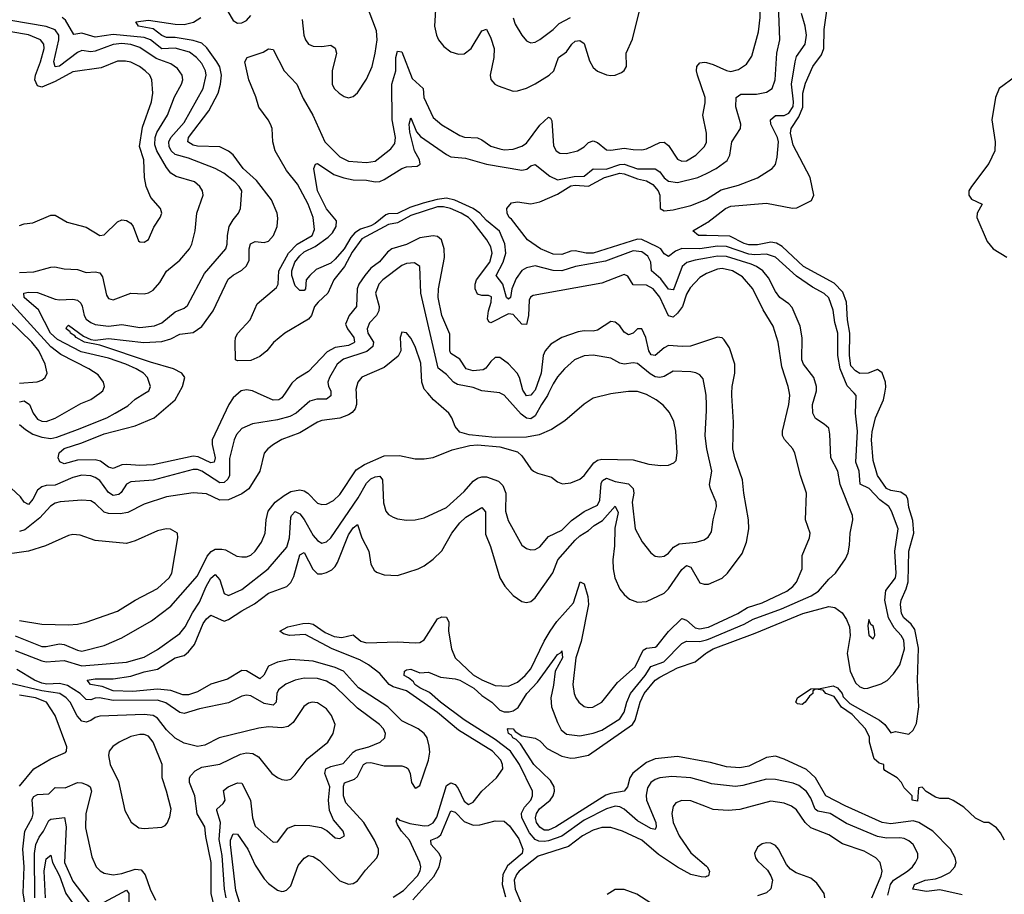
# Model space of a CAD drawing. Header units: inches. Extents: x 1552611 to 1694776, y 811966 to 917215.
# Tile 461 of 549: x 1646910 to 1651340, y 897746 to 901680. Entities that reach past the tile are written whole.
import ezdxf

# ---------------------------------------------------------------- set-up
doc = ezdxf.new("R2010")
doc.units = ezdxf.units.IN
doc.header["$MEASUREMENT"] = 0
for name, color, linetype in [('B6849', 7, 'Continuous'), ('B6859', 7, 'Continuous'), ('B6940', 7, 'Continuous'), ('B6950', 7, 'Continuous')]:
    doc.layers.add(name, color=color, linetype=linetype)

msp = doc.modelspace()

# ---------------------------------------------------------------- linework, layer by layer
at = {"layer": 'B6849', "color": 5}
for points, elevation in [([(1648310, 900000), (1648310, 899987.6), (1648290, 899973.7), (1648246.8, 899973.2), (1648215.1, 899964.9), (1648154.6, 899910), (1648125.4, 899894.6), (1648070, 899879.9), (1647957.5, 899862.5), (1647910, 899841.4), (1647885.2, 899814.8), (1647875.4, 899790), (1647853.5, 899706.5), (1647854.6, 899630), (1647846.2, 899613.8), (1647830, 899599.1), (1647810, 899597.6), (1647730, 899649.5), (1647710, 899656.5), (1647690, 899656.8), (1647510, 899609.5), (1647410, 899601.3), (1647390, 899591.1), (1647366.3, 899553.7), (1647355.7, 899544.3), (1647330, 899540.6), (1647310, 899553.2), (1647270, 899607.1), (1647250, 899620.4), (1647230, 899628.1), (1647190, 899632.1), (1647150, 899621.6), (1647070, 899587.2), (1647030, 899584.8), (1647010, 899579), (1646990, 899563.6), (1646970, 899522.9), (1646950, 899500.2), (1646930, 899509.8), (1646914.3, 899534.3), (1646872.4, 899572.4)], 840), ([(1646890, 898908.8), (1647010, 898861.6), (1647030, 898860.5), (1647090, 898873.6), (1647110.2, 898870), (1647170, 898843.8), (1647190, 898839.7), (1647290, 898865.8), (1647370, 898900.1), (1647503, 898977), (1647590, 899041.6), (1647710, 899179.1), (1647753.1, 899266.9), (1647771.5, 899288.5), (1647790, 899298.5), (1647819.2, 899299.3), (1647835.5, 899295.5), (1647887.7, 899267.7), (1647910, 899263.5), (1647930, 899264.6), (1647950, 899272.1), (1647970, 899289.3), (1647998.1, 899330), (1648014.9, 899370), (1648019.4, 899430), (1648028.2, 899470), (1648060.2, 899510), (1648099.8, 899540.2), (1648130, 899558.1), (1648170, 899566), (1648190, 899560.9), (1648207, 899550), (1648250, 899505.4), (1648270, 899499.7), (1648290, 899501.1), (1648322, 899518), (1648350, 899545.2), (1648423.9, 899656.1), (1648461.1, 899678.9), (1648550, 899718.4), (1648619.4, 899719.4), (1648690, 899704.9), (1648730, 899704.6), (1648770, 899710.3), (1648855.3, 899744.7), (1648934.9, 899765.1), (1648970, 899768.2), (1649070, 899759.6), (1649150, 899736.4), (1649170, 899718), (1649210, 899660.5), (1649222, 899650), (1649240.6, 899640.6), (1649303.1, 899623.1), (1649330, 899601.6), (1649351.9, 899591.9), (1649390, 899596.5), (1649430, 899613.6), (1649450, 899629.2), (1649493.6, 899686.4), (1649510, 899698.2), (1649530, 899703.5), (1649670, 899700.4), (1649740.4, 899680.4), (1649794.9, 899674.9), (1649830, 899677.1), (1649853.8, 899686.2), (1649863.2, 899696.8), (1649868.2, 899731.8), (1649862.4, 899830), (1649852.9, 899872.9), (1649833.3, 899913.3), (1649805.8, 899945.8), (1649774, 899970), (1649730, 899994.6), (1649712.6, 900000)], 860), ([(1646910, 899859.8), (1646936.2, 899836.2), (1646970, 899816.4), (1647010, 899802.3), (1647050, 899796.5), (1647077.8, 899802.2), (1647170, 899836.2), (1647302.4, 899890), (1647340.3, 899910), (1647396, 899944), (1647430, 899973.8), (1647473.9, 900000)], 840), ([(1648423.6, 900000), (1648424.8, 899950), (1648418.9, 899930), (1648406.5, 899913.5), (1648390, 899902.7), (1648350, 899888.4), (1648270, 899877.4), (1648250, 899870.5), (1648170, 899822.4), (1648090, 899792.5), (1648051.5, 899770), (1648026.5, 899750), (1648010.2, 899730), (1647991.3, 899650), (1647940.8, 899570), (1647910, 899548.2), (1647850, 899520.2), (1647810, 899518.9), (1647750, 899546.9), (1647690, 899551.6), (1647570, 899534.5), (1647470, 899501.4), (1647396.8, 899463.2), (1647362.3, 899457.7), (1647310, 899459.7), (1647290, 899465.2), (1647250, 899503.7), (1647230, 899515.8), (1647190, 899518.6), (1647092.1, 899512.1), (1647070, 899505.2), (1647048.4, 899491.6), (1647000.6, 899439.4), (1646934, 899386), (1646910, 899378.8)], 860), ([(1646910, 899961.6), (1646930, 899965.9), (1646954.2, 899950), (1646970.9, 899910), (1646990, 899883.5), (1647010, 899875), (1647030, 899872.8), (1647070, 899887.8), (1647185.8, 899954.2), (1647230, 899971.5), (1647270.1, 900000)], 860), ([(1647894.4, 900000), (1647870, 899979.8), (1647851.2, 899950), (1647775.8, 899790), (1647776, 899770), (1647790.3, 899710), (1647784.9, 899690), (1647770, 899686.2), (1647713.5, 899713.5), (1647690, 899717.6), (1647510, 899677.5), (1647450, 899674.4), (1647390, 899679.9), (1647370, 899677.9), (1647330, 899661.2), (1647310, 899666.8), (1647273.8, 899693.8), (1647250, 899700.2), (1647170, 899699), (1647110, 899681.9), (1647091.4, 899691.4), (1647083.1, 899710), (1647087.7, 899732.3), (1647110, 899751.3), (1647190, 899777), (1647290, 899817.3), (1647430, 899852.9), (1647514.9, 899890), (1647610.4, 899970), (1647626.3, 900000)], 820), ([(1648104.2, 900000), (1648090, 899978.8), (1648076.5, 899970), (1648050, 899969.3), (1647980.3, 900000)], 820), ([(1649591.3, 900000), (1649570, 899997.1), (1649490, 899977.6), (1649450, 899950.9), (1649363.5, 899876.5), (1649302.7, 899837.3), (1649247.4, 899812.6), (1649190, 899802.8), (1649050, 899801), (1648932.2, 899812.2), (1648890, 899824.4), (1648870, 899849.6), (1648854, 899890), (1648840.4, 899910), (1648771.7, 899970), (1648746, 900000)], 860), ([(1649290, 900000), (1649285.2, 899990), (1649257.3, 899950), (1649230, 899897.8), (1649210, 899885.2), (1649190, 899887.9), (1649165.9, 899905.9), (1649090, 899990.8), (1649072.6, 900000)], 840), ([(1649218, 900000), (1649210, 899991), (1649190, 899988.1), (1649182.2, 900000)], 820), ([(1650000, 899948.9), (1649999, 899990), (1649997.1, 900000)], 840), ([(1650000, 899759.8), (1649993.9, 899810), (1650000, 899921.8)], 840), ([(1646890, 898842.2), (1647010, 898796.3), (1647030, 898792.7), (1647110, 898797.4), (1647190, 898773.6), (1647390, 898790.5), (1647470, 898813.6), (1647530, 898847), (1647630, 898919.4), (1647654.4, 898950), (1647687.5, 899012.5), (1647719.4, 899060.6), (1647748.7, 899130), (1647770, 899167.5), (1647790, 899184.3), (1647810, 899161.1), (1647830, 899099.1), (1647850, 899091), (1647910, 899117.6), (1648027.8, 899210), (1648112.6, 899307.4), (1648123.5, 899350), (1648130, 899440.5), (1648133, 899450), (1648150, 899467.7), (1648170, 899457.6), (1648190, 899432.4), (1648230, 899359.4), (1648250, 899337.1), (1648270, 899326.2), (1648290, 899331.8), (1648310, 899350.2), (1648330, 899377.7), (1648433.7, 899530), (1648470, 899595.6), (1648490, 899614.6), (1648510, 899624), (1648530, 899627.2), (1648541.9, 899610), (1648546.4, 899506.4), (1648556.9, 899470), (1648570, 899454.9), (1648590, 899443.1), (1648610, 899434.6), (1648650, 899428.7), (1648690, 899430.4), (1648730, 899438.9), (1648830, 899486.5), (1648910, 899558), (1648950, 899604.1), (1648970, 899618.5), (1648990, 899624.5), (1649010, 899623.4), (1649064.1, 899604.1), (1649084.3, 899584.3), (1649097.7, 899550), (1649096.6, 899470), (1649107.2, 899427.2), (1649170, 899316.5), (1649190, 899301.1), (1649210, 899295.6), (1649230, 899297.8), (1649250, 899309.1), (1649290, 899355), (1649350, 899383.5), (1649393.1, 899426.9), (1649450, 899467.7), (1649510, 899495.9), (1649520.5, 899519.5), (1649526, 899594), (1649532.9, 899607.1), (1649550, 899617.3), (1649590, 899603.4), (1649650, 899592.5), (1649670.9, 899570.9), (1649673, 899550), (1649666.2, 899510), (1649678.6, 899390), (1649711, 899331), (1649750, 899282.4), (1649770, 899267.4), (1649790, 899263.6), (1649810, 899266.5), (1649830, 899280.9), (1649852.3, 899307.7), (1649877, 899323), (1649953.2, 899330), (1649990, 899341.3), (1650000, 899347.7)], 840), ([(1647975, 897470), (1647883.3, 897763.3), (1647858.9, 897970), (1647859.1, 897990), (1647870, 898018.3), (1647890, 898017.3), (1647937.1, 897950), (1647970, 897877.1), (1648010, 897816.5), (1648030, 897794.8), (1648070, 897764.8), (1648090, 897758.4), (1648099.3, 897760.7), (1648110, 897764.4), (1648130, 897784), (1648163.8, 897876.2), (1648190, 897909.6), (1648210, 897920.8), (1648230, 897917), (1648259.2, 897899.2), (1648350, 897807.5), (1648390, 897791.5), (1648410, 897794.6), (1648430, 897807.7), (1648465.7, 897854.3), (1648517.1, 897910), (1648524.6, 897930), (1648523.9, 897950), (1648507, 897990), (1648458, 898070), (1648377.8, 898157.8), (1648367.2, 898190), (1648366.9, 898233.1), (1648371.7, 898248.3), (1648416, 898264), (1648430, 898276.3), (1648456.7, 898330), (1648470, 898338), (1648490, 898339.1), (1648550, 898324.1), (1648630, 898323.5), (1648650, 898317.3), (1648658.6, 898310), (1648667, 898290), (1648673.2, 898250), (1648690, 898224.4), (1648694.1, 898225.9), (1648710, 898235.8), (1648749.9, 898350.1), (1648754.8, 898385.2), (1648753, 898413), (1648742.9, 898450), (1648729.3, 898470), (1648702.4, 898490), (1648630, 898525.9), (1648566.9, 898590), (1648434.4, 898674.4), (1648367.2, 898750), (1648330, 898767), (1648230, 898794.7), (1648130, 898802.5), (1648070.1, 898789.9), (1648030, 898773.1), (1648008.6, 898731.4), (1647990, 898715.8), (1647930, 898751.4), (1647910, 898752.6), (1647845.3, 898714.7), (1647770, 898691.4), (1647710, 898657.4), (1647670, 898643.4), (1647643.9, 898643.9), (1647590, 898663.4), (1647530, 898668.5), (1647418.8, 898658.8), (1647330, 898661.1), (1647280.6, 898680.6), (1647228.7, 898690), (1647213.6, 898710), (1647250, 898714.9), (1647330, 898715.2), (1647410, 898728.1), (1647470, 898747.3), (1647530, 898759.2), (1647610, 898809.6), (1647650, 898821), (1647670, 898837.1), (1647696.7, 898870), (1647736.2, 898963.8), (1647750, 898984.7), (1647770, 899001.5), (1647830, 898975.1), (1647850, 898981.8), (1647910, 899021.8), (1647967.3, 899052.7), (1648030, 899100.7), (1648111.4, 899130), (1648130, 899148.6), (1648144.1, 899175.9), (1648170, 899273.2), (1648190, 899284.2), (1648228.8, 899208.8), (1648250, 899188.3), (1648270, 899187.7), (1648290, 899193.2), (1648313.9, 899206.1), (1648330, 899220.1), (1648340.8, 899239.2), (1648390, 899363.5), (1648410, 899395.1), (1648430, 899410.2), (1648448.8, 899350), (1648480.6, 899290), (1648490, 899230.5), (1648504.8, 899204.8), (1648515.8, 899195.8), (1648550, 899183.2), (1648610, 899180.2), (1648702.4, 899210), (1648730, 899224), (1648770, 899253.4), (1648810, 899291.1), (1648853.8, 899370), (1648890, 899417.1), (1648917.4, 899442.6), (1648990, 899486.7), (1649006.2, 899466.2), (1649005.7, 899365.7), (1649028.4, 899310), (1649070, 899170.4), (1649092.9, 899132.9), (1649130.7, 899090.7), (1649170, 899063.2), (1649190, 899058.9), (1649210, 899063.2), (1649230, 899079.3), (1649308.3, 899191.7), (1649331.4, 899250), (1649410, 899339), (1649430, 899358), (1649470, 899382.5), (1649494.2, 899405.8), (1649531.7, 899428.3), (1649590, 899491.7), (1649603.5, 899463.5), (1649587.3, 899392.7), (1649586.3, 899313.7), (1649578.8, 899250), (1649580.1, 899210), (1649587.9, 899170), (1649610, 899118.9), (1649630, 899094.9), (1649653.9, 899073.9), (1649690, 899060.6), (1649730, 899063), (1649810, 899101.2), (1649830, 899119.8), (1649890, 899207), (1649910, 899224.8), (1649930, 899217.6), (1649970, 899147.1), (1649990, 899141), (1650000, 899141)], 820), ([(1646910, 898977.2), (1647010, 898961.1), (1647130, 898958.1), (1647170, 898961.2), (1647210, 898971), (1647350, 899020.2), (1647429.7, 899070), (1647530, 899121.4), (1647582.7, 899170), (1647594, 899190), (1647621.6, 899350), (1647619.5, 899370), (1647588.2, 899388.2), (1647569.7, 899389.7), (1647530, 899381.4), (1647430, 899335.5), (1647390, 899324.6), (1647250, 899337.3), (1647181.7, 899361.7), (1647150, 899365), (1647130, 899360.3), (1647025.8, 899314.2), (1646950, 899289.9), (1646810, 899270.9)], 880), ([(1648590, 897734.2), (1648637, 897763), (1648699.7, 897830), (1648711.6, 897851.6), (1648714.7, 897870), (1648710.4, 897890), (1648663.5, 897990), (1648628.1, 898030), (1648610, 898059.3), (1648604.1, 898075.9), (1648609.1, 898090.9), (1648620.2, 898080.2), (1648664.8, 898064.8), (1648730, 898054.1), (1648750, 898056), (1648770, 898067.8), (1648787, 898093), (1648830, 898236.1), (1648850, 898247.8), (1648870, 898239.9), (1648882.7, 898222.7), (1648910, 898164.6), (1648930, 898150.1), (1648950, 898160.5), (1648989.9, 898210.1), (1649054.9, 898270), (1649083.4, 898310), (1649082.8, 898330), (1649074.5, 898350), (1649037.5, 898390), (1648885.1, 898485.1), (1648790, 898564.6), (1648650, 898661.8), (1648590, 898678.8), (1648572.9, 898690), (1648530, 898739.8), (1648478.9, 898778.9), (1648440.7, 898800.7), (1648315.5, 898850), (1648194.5, 898914.5), (1648123.7, 898910), (1648097.4, 898917.4), (1648080.4, 898930), (1648116.2, 898950), (1648184.6, 898964.6), (1648210, 898965.8), (1648230, 898960.9), (1648284.5, 898924.5), (1648325.6, 898905.6), (1648358.9, 898901.1), (1648410, 898913.6), (1648445.3, 898885.3), (1648470, 898876.8), (1648610, 898881.9), (1648690, 898877), (1648710, 898879), (1648730, 898891), (1648790, 898984.6), (1648810, 898994.6), (1648830, 898993.4), (1648841.2, 898970), (1648839.4, 898930), (1648853.5, 898850), (1648870.2, 898810), (1648950, 898733.5), (1648990, 898710.7), (1649050, 898685.3), (1649110, 898683.2), (1649150, 898700.1), (1649184.6, 898730), (1649210, 898760.5), (1649270, 898885), (1649296.4, 898930), (1649327.4, 898972.6), (1649402.2, 899057.8), (1649431.3, 899151.3), (1649450, 899142), (1649465.8, 899085.8), (1649469.7, 899049.7), (1649436.1, 898883.9), (1649412.9, 898810), (1649399.4, 898690), (1649404.8, 898650), (1649412.1, 898630), (1649426.4, 898610), (1649450, 898591.3), (1649470, 898586.5), (1649488.3, 898588.3), (1649530, 898610.3), (1649600.5, 898699.5), (1649679.1, 898770), (1649715.9, 898844.1), (1649730, 898853.9), (1649770, 898857.6), (1649777.2, 898862.8), (1649830, 898927.8), (1649890, 898986.9), (1649910, 898978.8), (1649950, 898945.4), (1649970, 898940.7), (1650000, 898946)], 780), ([(1650000, 898250.2), (1649930, 898270.4), (1649844.3, 898275.7), (1649790.6, 898270), (1649770, 898262.1), (1649750, 898248.9), (1649734.7, 898225.3), (1649728.2, 898191.8), (1649730.1, 898170), (1649771.7, 898070), (1649774.3, 898050), (1649770, 898037.6), (1649750, 898042.8), (1649690, 898077.5), (1649629.1, 898130), (1649610, 898140.3), (1649590, 898143.4), (1649550, 898131.6), (1649450, 898079.3), (1649350, 898008.2), (1649290, 897987.5), (1649270, 897983.4), (1649245.9, 897985.9), (1649230, 897993.5), (1649203.4, 898023.4), (1649169.5, 898090), (1649168.6, 898111.4), (1649182.1, 898137.9), (1649209.8, 898170), (1649217.7, 898190), (1649217.1, 898210), (1649158.4, 898330), (1649119.1, 898390), (1649050, 898443.3), (1648910, 898530.7), (1648803.5, 898610), (1648754.2, 898654.2), (1648710, 898675.3), (1648688.6, 898690), (1648681.8, 898701.8), (1648660, 898720), (1648639.6, 898730), (1648641.3, 898750), (1648650, 898755.8), (1648670, 898758.6), (1648710, 898741.8), (1648750, 898745.2), (1648803.7, 898723.7), (1648870, 898715.8), (1648890, 898709.1), (1648953.8, 898673.8), (1648990, 898641.2), (1649034.4, 898610), (1649070, 898574.3), (1649090, 898566.7), (1649113, 898567), (1649130, 898570.9), (1649153.6, 898586.4), (1649192.4, 898650), (1649240.1, 898700.1), (1649318.7, 898810), (1649330, 898824.5), (1649346.8, 898833.2), (1649350, 898842), (1649352.3, 898810), (1649319.1, 898750), (1649312.5, 898687.5), (1649300.1, 898630), (1649303.6, 898590), (1649330, 898519.5), (1649346, 898486), (1649370, 898466.2), (1649430, 898459.8), (1649490, 898470.6), (1649530, 898484.7), (1649610, 898535.7), (1649630, 898565.2), (1649641.9, 898610), (1649658.7, 898650), (1649724.5, 898730), (1649749.7, 898770.3), (1649808.5, 898791.5), (1649890, 898874), (1649910, 898885.4), (1649970, 898882.7), (1650000, 898891.3)], 760), ([(1650000, 898342), (1649870, 898366.4), (1649770, 898355.1), (1649730, 898339.1), (1649669.2, 898290.8), (1649655.1, 898270), (1649644.1, 898230), (1649630.4, 898209.6), (1649570, 898200.4), (1649547.5, 898192.4), (1649322, 898050), (1649290, 898034.9), (1649270, 898034.7), (1649250, 898048.4), (1649235.1, 898070), (1649230.3, 898090), (1649234.7, 898110), (1649249.6, 898130.4), (1649296.4, 898170), (1649310.9, 898189.1), (1649316.3, 898210), (1649314.5, 898230), (1649298.9, 898258.9), (1649223.9, 898330), (1649162.8, 898422.8), (1649143.2, 898443.2), (1649128.6, 898450), (1649122.7, 898462.7), (1649109.9, 898470), (1649104.7, 898490), (1649108, 898492), (1649130, 898490.1), (1649139, 898479), (1649170, 898459), (1649230, 898449.4), (1649250, 898437.4), (1649282.9, 898402.9), (1649350, 898367.5), (1649390, 898359.1), (1649410, 898359.6), (1649470, 898371.8), (1649667.4, 898510), (1649679.4, 898530), (1649701.2, 898610), (1649720.2, 898650), (1649770, 898709.3), (1649790, 898723.1), (1649870, 898764.5), (1649950, 898791.9), (1649996.5, 898830), (1650000, 898832.2)], 740), ([(1647839.7, 897730), (1647831.3, 897770), (1647821.7, 897921.7), (1647807, 897993), (1647813.7, 898070), (1647797.3, 898122.7), (1647797.1, 898130), (1647825.5, 898154.5), (1647834.6, 898170), (1647826.4, 898213.6), (1647848.4, 898230), (1647890, 898248.5), (1647910, 898246.2), (1647949, 898170), (1647958, 898090), (1647970, 898052.2), (1648050, 897980.4), (1648070, 897982.4), (1648116.4, 898043.6), (1648150, 898057.5), (1648216.1, 898056.1), (1648267.2, 898047.2), (1648292.8, 898032.8), (1648330, 898000.3), (1648350, 897997.6), (1648371.3, 898010), (1648366, 898030), (1648321.4, 898081.4), (1648303.5, 898123.5), (1648299.7, 898170), (1648305.6, 898230), (1648283.8, 898290), (1648287.6, 898310), (1648310, 898321.7), (1648364.8, 898335.2), (1648410, 898386), (1648424.6, 898395.4), (1648480.5, 898410), (1648531.5, 898430), (1648553, 898450), (1648556.4, 898470), (1648547.6, 898490), (1648528.7, 898510), (1648430, 898584.2), (1648330, 898681), (1648290, 898704.5), (1648250, 898717.7), (1648190, 898719.2), (1648150, 898709.9), (1648108.2, 898691.8), (1648074.6, 898665.4), (1648066.8, 898650), (1648063.5, 898610), (1648050, 898597.8), (1648010, 898604), (1647950, 898638.9), (1647930, 898642.7), (1647910, 898637.3), (1647850, 898607), (1647719.4, 898580.6), (1647650, 898560.2), (1647630, 898563.4), (1647568.1, 898608.1), (1647530, 898619.5), (1647330, 898617.5), (1647269.5, 898630.5), (1647250, 898629.2), (1647230, 898621.5), (1647210, 898622.1), (1647182, 898650), (1647125.4, 898685.4), (1647090, 898694.6), (1647031.8, 898691.8), (1647010, 898696), (1646976.6, 898710), (1646897.2, 898757.2)], 840), ([(1647795.5, 897650), (1647772.4, 897750), (1647772.1, 897890), (1647747.1, 898007.1), (1647742.7, 898050), (1647708.9, 898108.9), (1647698.1, 898190), (1647674.9, 898250), (1647674.4, 898270), (1647679.9, 898280.1), (1647699, 898301), (1647730, 898318.6), (1647810, 898331), (1647903.5, 898376.5), (1647930, 898382.7), (1647959.3, 898379.3), (1647985.2, 898365.2), (1648044.9, 898290), (1648070, 898271.6), (1648090, 898262.8), (1648110, 898260.3), (1648130, 898264.6), (1648150, 898283.1), (1648204.3, 898355.7), (1648296.8, 898430), (1648320.3, 898470), (1648329.8, 898510), (1648313.6, 898550), (1648290, 898580.9), (1648250, 898607), (1648226, 898610), (1648210, 898606.8), (1648188.6, 898591.4), (1648140.8, 898519.2), (1648118.7, 898501.3), (1648090, 898495.6), (1648030, 898499.8), (1647985.7, 898494.3), (1647807.3, 898450), (1647742.7, 898417.3), (1647710, 898411.4), (1647650, 898425.6), (1647610, 898449.1), (1647570, 898486.3), (1647530, 898538.7), (1647510, 898551.1), (1647470, 898555.7), (1647270, 898548), (1647250, 898542.2), (1647230, 898527.8), (1647210, 898520.8), (1647190, 898524.5), (1647168.4, 898548.4), (1647136.9, 898610), (1647119.9, 898630), (1647091.2, 898650), (1647010, 898661.1), (1646870, 898694)], 860), ([(1646910, 898233.5), (1646974, 898310), (1647050, 898356), (1647115.8, 898384.2), (1647120.7, 898390), (1647121.7, 898410), (1647069.9, 898550), (1647030.5, 898610), (1646980.8, 898630), (1646910, 898641.8)], 880), ([(1646944.6, 897630), (1646926.2, 897753.8), (1646930.4, 897870), (1646924.8, 897950), (1646933.5, 898030), (1646966.7, 898090), (1646971, 898109), (1646966.6, 898173.4), (1646974.2, 898185.8), (1646990, 898196), (1647041.8, 898198.2), (1647070, 898226.3), (1647114.9, 898225.1), (1647170, 898248.7), (1647190, 898248.4), (1647217.4, 898237.4), (1647226.8, 898230), (1647233, 898210), (1647208.2, 898110), (1647205.7, 898045.7), (1647234.4, 897914.4), (1647254.3, 897870), (1647271.7, 897851.7), (1647290, 897841.8), (1647330, 897833.6), (1647370, 897840.6), (1647430, 897859), (1647456.3, 897856.3), (1647474.1, 897834.1), (1647496.6, 897770), (1647520.8, 897720.8)], 860), ([(1650000, 898139.3), (1649930, 898166.3), (1649890, 898168.7), (1649862.9, 898157.1), (1649850, 898142), (1649844.4, 898110), (1649850.9, 898070), (1649877.8, 898010), (1649930, 897932.7), (1650000, 897873.4)], 780), ([(1646978.9, 897730), (1646976.3, 897930), (1646983.2, 897970), (1646997.3, 898002.7), (1647017.8, 898030), (1647041.8, 898078.2), (1647050, 898084.1), (1647112, 898092), (1647119.9, 898050), (1647111.9, 897890), (1647150, 897805.1), (1647223.5, 897710)], 840), ([(1648678.9, 897721.1), (1648772.9, 897827), (1648797.8, 897870), (1648806.8, 897910), (1648796.9, 897930), (1648762.2, 897970), (1648760.3, 897990), (1648790, 898002.2), (1648805.4, 898014.6), (1648850, 898122), (1648870, 898116.1), (1648910, 898073.9), (1648950, 898057), (1648980.9, 898059.1), (1649050, 898076.8), (1649090, 898075), (1649114.5, 898054.5), (1649155.7, 897995.7), (1649174.5, 897950), (1649170.4, 897929.6), (1649105.6, 897874.4), (1649084.4, 897835.6), (1649080.5, 897790), (1649095.2, 897735.2)], 760), ([(1650000, 897826.1), (1649995.8, 897824.2), (1649975.7, 897824.3), (1649930, 897835.6), (1649869.2, 897869.2), (1649785, 897925), (1649710, 897989.4), (1649622, 898030), (1649570, 898047.1), (1649530, 898046.6), (1649490, 898035), (1649442.9, 898010), (1649378.7, 897961.3), (1649242.7, 897917.3), (1649157.2, 897850), (1649144.9, 897835.1), (1649134.6, 897810), (1649138.8, 897770), (1649190.1, 897650)], 780), ([(1647027, 897730), (1647019.8, 897850), (1647030, 897906.5), (1647050, 897922), (1647058.2, 897890), (1647090, 897829.5), (1647118, 897750), (1647189.4, 897650)], 820), ([(1647270, 897700.5), (1647390, 897765), (1647401.5, 897750), (1647400.6, 897710)], 840), ([(1649750, 897706.1), (1649686.9, 897746.9), (1649630, 897767.9), (1649590, 897768.5), (1649554, 897746)], 820)]:
    msp.add_lwpolyline(points, dxfattribs=dict(at, elevation=elevation))
at = {"layer": 'B6849', "color": 5, "elevation": 880}
msp.add_lwpolyline([(1647470, 898464.9), (1647450, 898464.9), (1647410, 898455.6), (1647357, 898430), (1647329, 898411), (1647313.4, 898390), (1647310.2, 898370), (1647316.5, 898330), (1647354.3, 898254.3), (1647383.8, 898123.8), (1647411.2, 898071.2), (1647445.5, 898045.5), (1647470, 898041.8), (1647550, 898048.9), (1647564.2, 898055.8), (1647573.1, 898066.9), (1647585.7, 898094.3), (1647591.3, 898128.7), (1647570.9, 898210.9), (1647550.7, 898270), (1647551.4, 898330), (1647510.9, 898430), (1647490, 898457)], close=True, dxfattribs=at)
at = {"layer": 'B6859', "color": 5}
for points, elevation in [([(1650000, 898832.2), (1650030, 898850.9), (1650219.3, 898920.7), (1650433.3, 899010), (1650550, 899040.1), (1650577, 899037), (1650610, 899011.8), (1650630, 898983), (1650643.7, 898950), (1650646.1, 898910), (1650632.4, 898830), (1650646.2, 898750), (1650670, 898696.8), (1650690, 898678.8), (1650710, 898672.7), (1650726.3, 898673.7), (1650786.3, 898693.7), (1650812.6, 898707.4), (1650841.8, 898738.2), (1650870, 898779), (1650891.4, 898850), (1650887.5, 898890), (1650875.5, 898910), (1650844.2, 898944.2), (1650818.9, 898990), (1650803, 899070), (1650806.7, 899113.3), (1650849.9, 899170), (1650854, 899190), (1650847.5, 899290), (1650862.7, 899390), (1650832.1, 899470), (1650819.9, 899490), (1650780.1, 899520.1), (1650731.5, 899571.5), (1650691, 899591), (1650687, 899650), (1650672.4, 899690), (1650679.9, 899830), (1650669.9, 899909.9), (1650674.1, 899990), (1650664.6, 900000)], 740), ([(1650000, 898891.3), (1650010, 898894.2), (1650170, 898960.9), (1650210, 898983.3), (1650338.4, 899030), (1650471.8, 899088.1), (1650503.6, 899110), (1650550, 899163.8), (1650580.5, 899190), (1650625.1, 899254.9), (1650637.3, 899282.7), (1650643.9, 899316.1), (1650646.2, 899370), (1650658.4, 899430), (1650657.5, 899450), (1650601.8, 899590), (1650590.8, 899650), (1650559.8, 899710), (1650555.8, 899815.8), (1650550, 899842.7), (1650530, 899860.9), (1650490, 899886), (1650478.7, 899910), (1650477.4, 899950), (1650492.5, 900000)], 760), ([(1650000, 898946), (1650010, 898947.7), (1650141.7, 899010), (1650184.2, 899035.8), (1650250, 899057.1), (1650361.8, 899110), (1650389.2, 899130), (1650405.3, 899150), (1650430.5, 899210), (1650430.7, 899270), (1650464, 899350), (1650466.2, 899370), (1650445.6, 899430), (1650450.6, 899550), (1650422.7, 899630), (1650397.5, 899730), (1650388.1, 899750), (1650351.5, 899791.5), (1650341.6, 899810), (1650342.1, 899830), (1650371.4, 899950), (1650375.2, 899990), (1650373.4, 900000)], 780), ([(1650000, 899141), (1650010, 899141), (1650070, 899167.8), (1650095, 899190), (1650160.2, 899279.8), (1650179.5, 899330), (1650190.5, 899390), (1650189.9, 899430), (1650168, 899550), (1650162.8, 899610), (1650128.2, 899710), (1650119.4, 899750), (1650121.1, 899870), (1650113.6, 899990), (1650114, 900000)], 820), ([(1651341.2, 897990), (1651323.1, 898023.1), (1651304.7, 898044.7), (1651270, 898068.7), (1651250, 898069), (1651210, 898089.4), (1651158.6, 898138.6), (1651110, 898168.7), (1651090, 898178), (1651050, 898178), (1651030, 898184), (1650988.9, 898208.9), (1650970, 898228), (1650954, 898226), (1650950, 898166), (1650926, 898170), (1650926, 898190), (1650890, 898226), (1650878, 898250), (1650858, 898270), (1650803.1, 898303.1), (1650798, 898310), (1650798, 898330), (1650776.5, 898336.5), (1650755.1, 898355.1), (1650733.3, 898430), (1650733, 898453), (1650716, 898490), (1650655.1, 898555.1), (1650607.9, 898587.9), (1650575.3, 898635.3), (1650537.2, 898650), (1650525.2, 898665.2), (1650491, 898669), (1650478, 898662), (1650478.8, 898650), (1650463, 898637), (1650444, 898610), (1650430, 898600.7), (1650410, 898602.7), (1650402.7, 898610), (1650409.7, 898630.3), (1650470, 898670.6), (1650511.3, 898671.3), (1650570, 898683.7), (1650590, 898675.3), (1650610, 898650.2), (1650615.1, 898635.1), (1650644.7, 898604.7), (1650778.7, 898530), (1650803, 898510), (1650830, 898472), (1650850, 898478), (1650910, 898466.8), (1650930, 898484.9), (1650945.1, 898514.9), (1650955.6, 898590), (1650949.1, 898709.1), (1650953.4, 898853.4), (1650937.2, 898937.2), (1650921.1, 898961.1), (1650888.1, 898990), (1650877.5, 899010), (1650872.7, 899050), (1650876.1, 899070), (1650899, 899121), (1650907.7, 899152.3), (1650909.9, 899289.9), (1650932.8, 899370), (1650928, 899428), (1650910, 899486), (1650905.5, 899525.5), (1650898.5, 899538.5), (1650874.6, 899554.6), (1650830, 899563.2), (1650810, 899572.2), (1650769.9, 899630), (1650750, 899698), (1650743, 899790), (1650745.6, 899825.6), (1650759.9, 899890), (1650796.9, 899970), (1650802, 900000)], 720), ([(1650000, 899921.8), (1650000.4, 899930), (1650000, 899948.9)], 840), ([(1650000, 899347.7), (1650007.5, 899352.5), (1650023.3, 899376.7), (1650029.8, 899430), (1650045.4, 899490), (1650043.7, 899510), (1650018.2, 899570), (1650014, 899590), (1650023.7, 899650), (1650001.2, 899750), (1650000, 899759.8)], 840), ([(1651150, 897743.4), (1651050, 897766.2), (1650990, 897759.8), (1650928, 897770), (1650936.2, 897790), (1650983.6, 897810), (1651030, 897815.9), (1651055.5, 897824.4), (1651095.4, 897844.6), (1651118.3, 897870), (1651123, 897890), (1651118.9, 897910), (1651097.6, 897950), (1651018.2, 898030), (1650955.4, 898070), (1650930, 898076.3), (1650830, 898063.4), (1650790, 898069.4), (1650623.6, 898143.6), (1650537.2, 898190), (1650491.1, 898270), (1650450, 898307.6), (1650350, 898354.7), (1650310, 898367.2), (1650270, 898362.4), (1650190, 898323.4), (1650150, 898315.5), (1650090, 898319.5), (1650018.5, 898338.5), (1650000, 898342)], 740), ([(1650816.7, 897743.3), (1650828.6, 897790), (1650842.2, 897810), (1650903.9, 897850), (1650927.5, 897870), (1650941.3, 897890), (1650951.7, 897910), (1650951.6, 897930), (1650930.5, 897970), (1650910, 897987.3), (1650890, 897997.3), (1650870, 898000.7), (1650810, 897999), (1650770, 898005.9), (1650630, 898064.3), (1650557.1, 898110), (1650501.1, 898121.1), (1650489.7, 898129.7), (1650470, 898178.2), (1650450, 898208.1), (1650415.2, 898235.2), (1650390, 898245.6), (1650310, 898262.9), (1650270, 898264.5), (1650163.9, 898236.1), (1650130, 898231.6), (1650023.5, 898243.5), (1650000, 898250.2)], 760), ([(1650744, 897730), (1650786.6, 897830), (1650791.1, 897851.1), (1650782.2, 897890), (1650762, 897910), (1650710, 897940.6), (1650612.8, 897972.8), (1650550, 898013.5), (1650470, 898045.7), (1650443.7, 898070), (1650405.7, 898125.7), (1650382.7, 898142.7), (1650350, 898156.9), (1650290, 898164.7), (1650150, 898127.3), (1650097, 898123), (1650030, 898127.7), (1650000, 898139.3)], 780), ([(1650533.3, 897730), (1650529.8, 897750), (1650496.7, 897796.7), (1650470, 897818.4), (1650403.7, 897843.7), (1650378.8, 897858.8), (1650360.8, 897880.8), (1650324.6, 897950), (1650310, 897966.5), (1650290, 897976.9), (1650270, 897978.1), (1650250, 897973.1), (1650230, 897957.9), (1650216.6, 897930), (1650220.4, 897910), (1650230, 897896.3), (1650274.3, 897854.3), (1650290.1, 897830), (1650297, 897810), (1650289.2, 897770.8), (1650270, 897753.7), (1650230, 897740.2)], 820), ([(1650000, 897873.4), (1650004, 897870), (1650014.1, 897850), (1650008.9, 897830), (1650000, 897826.1)], 780)]:
    msp.add_lwpolyline(points, dxfattribs=dict(at, elevation=elevation))
at = {"layer": 'B6859', "color": 5, "elevation": 760}
msp.add_lwpolyline([(1650730, 898982), (1650726.1, 898953.9), (1650730, 898911.3), (1650750, 898896), (1650757, 898910), (1650756.3, 898930), (1650750, 898952.7), (1650740.1, 898960.1)], close=True, dxfattribs=at)
at = {"layer": 'B6940', "color": 5}
for points, elevation in [([(1647827.4, 901750), (1647870, 901675.8), (1647890, 901664.5), (1647910, 901665), (1647930, 901675.8), (1647950, 901698.6)], 820), ([(1648180.5, 901680.5), (1648189.2, 901610), (1648196.4, 901590), (1648209.6, 901569.7), (1648230, 901560.7), (1648270, 901559.4), (1648310, 901565.9), (1648330, 901551.8), (1648335.2, 901530), (1648316.8, 901450), (1648315.8, 901390), (1648325.8, 901370), (1648347.8, 901350), (1648370, 901334.9), (1648390, 901327.9), (1648410, 901333.8), (1648430, 901351.6), (1648470, 901412.2), (1648496.1, 901470), (1648510, 901528.8), (1648518.8, 901590), (1648514.8, 901630), (1648470, 901747.6)], 820), ([(1648783, 901750), (1648777.1, 901650), (1648784.8, 901610), (1648795, 901590), (1648819.2, 901559.2), (1648850, 901534.8), (1648884.2, 901524.3), (1648910, 901526.8), (1648941.1, 901550), (1648990, 901629.2), (1649010, 901636.9), (1649030, 901596.9), (1649044.6, 901550), (1649044, 901510), (1649026.4, 901430), (1649030.2, 901410.2), (1649048.5, 901390), (1649062.6, 901382.6), (1649130, 901359), (1649150, 901359.5), (1649190, 901371.4), (1649230, 901390.7), (1649292.8, 901430), (1649314, 901450), (1649334.5, 901510), (1649370, 901535.1), (1649394.1, 901570), (1649410, 901583.9), (1649430, 901586.8), (1649450, 901572.2), (1649474.4, 901494.4), (1649490, 901464.9), (1649510, 901447.8), (1649550, 901431.7), (1649570, 901428.9), (1649590, 901430.4), (1649618.2, 901441.8), (1649630, 901450.6), (1649640.5, 901470), (1649639.2, 901530), (1649667.7, 901592.3), (1649706.3, 901750)], 820), ([(1647473.9, 900000), (1647490.6, 900010), (1647499.4, 900030), (1647485.8, 900070), (1647467.1, 900090), (1647434.2, 900110), (1647387.3, 900130), (1647310, 900157.2), (1647186.3, 900186.3), (1647080.9, 900240.9), (1647049.2, 900270), (1646994.7, 900374.7), (1646929.9, 900430), (1646928.6, 900450), (1646950, 900454.4), (1646990, 900452.2), (1647070, 900422.7), (1647090, 900419.5), (1647150, 900423.2), (1647170, 900418.3), (1647184.7, 900404.7), (1647191.5, 900391.5), (1647201, 900350), (1647210, 900332.7), (1647230, 900317.3), (1647250, 900308.9), (1647310, 900301.1), (1647370, 900308.7), (1647450, 900295.6), (1647516.5, 900303.5), (1647550, 900316.4), (1647610, 900366.4), (1647650, 900382.6), (1647665, 900395), (1647741.3, 900538.7), (1647837, 900650), (1647843.7, 900670), (1647844.9, 900710), (1647852.5, 900750), (1647870, 900780.3), (1647895.1, 900810), (1647903, 900830), (1647909.6, 900910), (1647898.3, 900930), (1647878, 900950), (1647827.9, 900990), (1647790, 901010.9), (1647670, 901056.9), (1647610, 901072.9), (1647592.3, 901090), (1647582.8, 901110), (1647581.5, 901130), (1647589.9, 901150), (1647650, 901218.1), (1647735, 901370), (1647749.5, 901430), (1647746.9, 901450), (1647730, 901482.1), (1647705, 901510), (1647673.6, 901533.6), (1647610, 901551.2), (1647550, 901549.2), (1647498.6, 901590), (1647470, 901600.5), (1647330, 901613.9), (1647250, 901600.6), (1647190, 901618.7), (1647153.7, 901613.7), (1647117, 901677), (1647101.5, 901690)], 840), ([(1647626.3, 900000), (1647642.1, 900030), (1647653.6, 900070), (1647639.4, 900090), (1647602.6, 900110), (1647499.2, 900139.2), (1647270, 900216.3), (1647201.1, 900230), (1647163.9, 900250), (1647158.6, 900258.6), (1647138.2, 900270), (1647136.8, 900276.8), (1647119.7, 900290), (1647122.2, 900297.8), (1647130, 900305.5), (1647197, 900257), (1647230, 900241.6), (1647250, 900239.1), (1647310, 900245.7), (1647468.3, 900228.3), (1647550, 900232.4), (1647590, 900244.5), (1647630, 900265.9), (1647690, 900273.1), (1647730, 900299.3), (1647781, 900370), (1647847.6, 900512.4), (1647870, 900530.7), (1647910, 900553.1), (1647930, 900572.2), (1647942.3, 900597.7), (1647943.3, 900650), (1647948.1, 900671.9), (1647970, 900682.9), (1648010, 900677.8), (1648030, 900683.9), (1648051.7, 900710), (1648069.3, 900750), (1648072.3, 900787.7), (1648068.5, 900810), (1648042.7, 900870), (1647975.9, 900955.9), (1647914.9, 901010), (1647870, 901071.9), (1647850, 901089.3), (1647810, 901107.6), (1647710, 901111.1), (1647690, 901114.8), (1647666.7, 901130), (1647669.5, 901150), (1647760.5, 901270), (1647803.4, 901350), (1647813.8, 901390), (1647818.1, 901430), (1647810, 901468), (1647797.5, 901490), (1647752.7, 901552.7), (1647730, 901573.6), (1647690, 901586.6), (1647610, 901599.8), (1647570, 901600.4), (1647550, 901609.2), (1647510, 901638.8), (1647445.1, 901650), (1647432, 901670), (1647490, 901677.4), (1647610, 901660.1), (1647650, 901658.9), (1647691.7, 901668.3), (1647725, 901690)], 820), ([(1649130, 901687.7), (1649140, 901660), (1649170, 901610.4), (1649190, 901584.4), (1649199.9, 901579.9), (1649210, 901575.8), (1649230, 901578.7), (1649250, 901590.3), (1649310, 901635.6), (1649337.6, 901662.4), (1649387.8, 901690)], 840), ([(1646910, 900543.3), (1646974.2, 900545.8), (1647050, 900567.6), (1647068.2, 900568.2), (1647110, 900559), (1647170, 900556.1), (1647210, 900543), (1647250, 900545.4), (1647270, 900541.8), (1647283.4, 900523.4), (1647300.8, 900440.8), (1647310, 900426.3), (1647330, 900420.2), (1647410, 900450.2), (1647470, 900446.9), (1647490, 900451.2), (1647510, 900463.2), (1647541.4, 900498.6), (1647570, 900549), (1647630, 900599.1), (1647674.4, 900650), (1647684.6, 900670), (1647699.5, 900730), (1647707.7, 900810), (1647735.4, 900890), (1647732.3, 900910), (1647720.7, 900930), (1647696.8, 900950), (1647614.2, 900974.2), (1647590, 900989.9), (1647570, 901015.4), (1647526.9, 901090), (1647517.7, 901117.7), (1647519.9, 901150), (1647527.4, 901172.6), (1647574.6, 901250), (1647607.4, 901332.6), (1647638.6, 901390), (1647644, 901410), (1647640.6, 901430), (1647619.8, 901459.8), (1647590, 901481.3), (1647524.6, 901504.6), (1647450, 901555.4), (1647410, 901568.7), (1647370, 901572.9), (1647330, 901567.9), (1647250, 901537.9), (1647230, 901535.4), (1647190, 901540.8), (1647170, 901532.8), (1647090, 901471.2), (1647070, 901467.5), (1647064, 901490), (1647086.2, 901590), (1647085.6, 901610), (1647070, 901634.9), (1647030, 901649.1), (1646870, 901675.7)], 860), ([(1646910, 900754.4), (1646930, 900761.4), (1646970, 900765.8), (1647050, 900800.9), (1647070, 900800.3), (1647124, 900770), (1647210, 900746.4), (1647270, 900709.2), (1647290, 900712.3), (1647350, 900770.3), (1647370, 900779.6), (1647390, 900777.4), (1647410, 900764.9), (1647420.9, 900750), (1647445, 900684.9), (1647450, 900680.4), (1647470, 900678.9), (1647490, 900690.6), (1647513.2, 900746.8), (1647542.6, 900790), (1647549.7, 900810), (1647543.5, 900830), (1647499.8, 900879.8), (1647479.1, 900930), (1647471.9, 900970), (1647468.8, 901050), (1647448.5, 901110), (1647463, 901197), (1647503.8, 901310), (1647509.2, 901349.2), (1647504.7, 901410), (1647495.2, 901430), (1647475.3, 901450), (1647449.8, 901470), (1647410, 901488.6), (1647386.6, 901493.4), (1647350, 901492.8), (1647277.2, 901462.8), (1647150, 901445.8), (1647070, 901402.1), (1647010, 901376.7), (1646990, 901381.8), (1646978.4, 901410), (1646980.8, 901430), (1647004.1, 901490), (1647020.8, 901550), (1647019.4, 901570), (1647003.7, 901590), (1646950, 901611.3), (1646870, 901625.3)], 880), ([(1650000, 900538.6), (1649970, 900519.9), (1649926.7, 900473.3), (1649910, 900445.3), (1649892.4, 900390), (1649870, 900359.7), (1649850, 900342.7), (1649830, 900347.9), (1649790, 900431.9), (1649760.9, 900470), (1649730, 900486.3), (1649670, 900486.9), (1649646.4, 900526.4), (1649630, 900533.2), (1649530, 900495.6), (1649221, 900439), (1649208.4, 900431.6), (1649202.1, 900417.9), (1649198.7, 900350), (1649190, 900308.7), (1649170, 900311.2), (1649130, 900354.4), (1649110, 900356.5), (1649030, 900316.1), (1649020.9, 900320.9), (1649015, 900335), (1649019.4, 900370), (1649032.1, 900410), (1649032.8, 900432.8), (1649019.8, 900439.8), (1648990, 900439.7), (1648970, 900445.8), (1648960.1, 900470), (1648959, 900490), (1648965.2, 900510), (1649025.6, 900590), (1649035.8, 900630), (1649030, 900658.4), (1649011.3, 900690), (1648949.9, 900770), (1648929.5, 900790), (1648896.1, 900810), (1648847.8, 900830), (1648817.7, 900837.7), (1648790, 900837.5), (1648670, 900798.9), (1648610, 900766.5), (1648570, 900759), (1648450, 900694.6), (1648406.2, 900633.8), (1648370.8, 900569.2), (1648323.2, 900510), (1648297.2, 900450), (1648252.5, 900410), (1648237.3, 900390), (1648223.1, 900350), (1648210, 900332.3), (1648103.7, 900270), (1648051.8, 900228.2), (1648021.9, 900190), (1647990, 900164.7), (1647950, 900147.8), (1647890, 900145.6), (1647880.7, 900150), (1647879.4, 900230), (1647881.8, 900250), (1647891.7, 900270), (1647946.8, 900330), (1647978.2, 900401.8), (1648065.1, 900474.9), (1648073.4, 900490), (1648076.7, 900550), (1648119.5, 900630), (1648158.5, 900670), (1648225.8, 900710), (1648236.8, 900736.8), (1648230.3, 900790), (1648208.3, 900850), (1648159.9, 900939.9), (1648110, 901002.2), (1648059.7, 901090), (1648048.4, 901130), (1648045.7, 901190), (1648038.5, 901210), (1648028.7, 901230), (1647986.4, 901286.4), (1647972.7, 901332.7), (1647941.1, 901410), (1647923.7, 901490), (1647933.1, 901510), (1648005.9, 901534.1), (1648030, 901549.4), (1648050, 901546.2), (1648100.1, 901450), (1648157.5, 901390), (1648185.4, 901325.4), (1648228.5, 901250), (1648283.1, 901130), (1648350, 901062.7), (1648390, 901043.8), (1648470, 901038), (1648510, 901043.4), (1648580.5, 901099.5), (1648597.3, 901122.7), (1648601.3, 901150), (1648586.5, 901230), (1648584.1, 901390), (1648602.4, 901450), (1648602.4, 901510), (1648610, 901537.6), (1648630, 901535.3), (1648675.3, 901415.3), (1648725.4, 901370), (1648727.8, 901330), (1648770, 901239.8), (1648810, 901207), (1648890, 901158.4), (1648911.7, 901151.7), (1648970, 901147.8), (1648990, 901139.1), (1649030, 901110.7), (1649070, 901098.4), (1649090, 901094.6), (1649130, 901097.8), (1649170, 901111.6), (1649190, 901125.2), (1649250, 901206.2), (1649290, 901242), (1649297.7, 901237.7), (1649304.3, 901224.3), (1649312.2, 901112.2), (1649323.5, 901090), (1649339.8, 901079.8), (1649370, 901078.3), (1649419.6, 901090), (1649450, 901107.9), (1649470, 901127.9), (1649490, 901135), (1649510, 901126.8), (1649550, 901094.6), (1649570, 901092.4), (1649630, 901102.8), (1649670, 901095.4), (1649710, 901095), (1649730, 901099.8), (1649790, 901128.1), (1649810, 901129.3), (1649830, 901113.4), (1649870, 901052.6), (1649890, 901043.5), (1649910, 901045.7), (1649952.2, 901070), (1649991.1, 901108.9), (1650000, 901128.9)], 780), ([(1650000, 901153.7), (1649999.7, 901170), (1649983.2, 901250), (1649994.8, 901305.2), (1649994, 901330), (1649960.2, 901430), (1649954.9, 901450), (1649956.1, 901470), (1649970, 901485.5), (1649990.8, 901489.2), (1650000, 901486.7)], 780), ([(1650000, 900607.7), (1649950, 900598.6), (1649912.5, 900587.5), (1649890.1, 900569.9), (1649853, 900470), (1649850, 900465.4), (1649830, 900467.2), (1649794.6, 900514.6), (1649752.2, 900550), (1649749.9, 900590), (1649736.7, 900616.7), (1649710, 900635.4), (1649670, 900640.1), (1649545.7, 900594.3), (1649410.5, 900570), (1649350, 900550.8), (1649310, 900552.1), (1649230, 900572.2), (1649190, 900563.4), (1649170, 900551.2), (1649143.4, 900516.6), (1649123.9, 900470), (1649118, 900430), (1649110, 900422.8), (1649100.7, 900430), (1649083.6, 900490), (1649054.5, 900530), (1649085.5, 900590), (1649097.5, 900630), (1649092.4, 900672.4), (1649068.2, 900728.2), (1649010, 900777.4), (1648979.9, 900810), (1648950.5, 900830.5), (1648867.5, 900867.5), (1648830, 900876.7), (1648788.6, 900871.4), (1648724.8, 900855.2), (1648665, 900835), (1648610, 900807.7), (1648570, 900807.3), (1648557.3, 900802.7), (1648510, 900763.4), (1648490, 900752.2), (1648442.8, 900737.2), (1648418.2, 900721.8), (1648399.8, 900700.2), (1648370, 900649), (1648330, 900602.5), (1648310, 900585.6), (1648244, 900556), (1648215.8, 900530), (1648199.1, 900510), (1648196.3, 900470), (1648190, 900461.2), (1648170, 900461.7), (1648150, 900482.4), (1648135.2, 900530), (1648135, 900550), (1648148.2, 900590), (1648170, 900617.4), (1648190, 900636.5), (1648239.7, 900660.3), (1648297.7, 900702.3), (1648318.1, 900721.9), (1648333.5, 900750), (1648335.1, 900775.1), (1648290, 900829.1), (1648249.9, 900910), (1648233.6, 901010), (1648241.2, 901030), (1648250, 901033.7), (1648323.9, 900983.9), (1648368.6, 900968.6), (1648410, 900959.8), (1648470, 900957.7), (1648510, 900951.2), (1648530, 900952.7), (1648550, 900961.6), (1648630, 901010.7), (1648650, 901017.5), (1648699.2, 901020.8), (1648712, 901030), (1648709, 901050), (1648686.2, 901090), (1648666.2, 901173.8), (1648663.1, 901210), (1648670, 901239.1), (1648696.1, 901176.1), (1648714, 901154), (1648830, 901072.9), (1648850, 901063.7), (1648916.6, 901056.6), (1649010, 901029.4), (1649170, 901003.7), (1649191.8, 901008.2), (1649210, 901023.2), (1649230, 901029.2), (1649295.4, 900975.4), (1649330, 900960.3), (1649405.6, 900974.4), (1649450, 900975.7), (1649490.7, 901009.3), (1649548.3, 901008.3), (1649610, 901028.1), (1649630, 901029.8), (1649690, 901009.5), (1649770, 901009.6), (1649790, 900996.1), (1649810, 900968.1), (1649830, 900953.4), (1649870, 900947.7), (1649961.6, 900970), (1650000, 900988.6)], 760), ([(1650000, 900654.1), (1649970, 900650), (1649890, 900651), (1649860.8, 900639.2), (1649830, 900614.9), (1649810, 900626.6), (1649794.1, 900650), (1649778.9, 900658.9), (1649710, 900690.6), (1649690, 900693), (1649490, 900629.4), (1649458.9, 900630), (1649410, 900640.8), (1649390, 900638.4), (1649350, 900624), (1649310, 900625.9), (1649253.5, 900650), (1649195.3, 900690), (1649122.5, 900782.5), (1649111.8, 900790), (1649103.7, 900810), (1649102, 900830), (1649123.2, 900856.8), (1649150, 900860.5), (1649210, 900852.2), (1649250, 900861), (1649330, 900895.4), (1649390, 900932.8), (1649410, 900935.9), (1649470, 900931.3), (1649540.9, 900970), (1649610, 900989), (1649630, 900987.3), (1649690, 900964.5), (1649730, 900955), (1649758.4, 900938.4), (1649783, 900910), (1649790.1, 900890), (1649791.1, 900831.1), (1649810, 900820.3), (1649850, 900824.9), (1649930, 900844.6), (1649994.8, 900870), (1650000, 900873.2)], 740), ([(1650000, 900708.9), (1649964, 900710), (1649939.3, 900730), (1650000, 900766.4)], 720), ([(1649182.2, 900000), (1649173.4, 900013.4), (1649158.8, 900070), (1649148.6, 900090), (1649110, 900132.4), (1649070, 900161), (1649050, 900161.1), (1649030, 900142.8), (1649007.8, 900112.2), (1648994.9, 900105.1), (1648950, 900101.3), (1648919.2, 900110), (1648890, 900153.5), (1648850, 900178), (1648844.8, 900190), (1648845.4, 900265.4), (1648809.1, 900349.1), (1648793.7, 900430), (1648794.5, 900470), (1648822.2, 900610), (1648820.6, 900650), (1648807.4, 900690), (1648790, 900705), (1648770, 900708.2), (1648710, 900699), (1648650.5, 900669.4), (1648583.9, 900650), (1648565.4, 900634.6), (1648529.6, 900590.4), (1648490, 900561.9), (1648462.7, 900530), (1648436, 900490), (1648428.4, 900470), (1648425.8, 900390), (1648392.2, 900350), (1648376.6, 900310), (1648384.5, 900290), (1648414.2, 900250), (1648417, 900230), (1648413.6, 900226.4), (1648390, 900214.1), (1648330, 900205), (1648293.7, 900186.3), (1648210, 900097.2), (1648155.3, 900064.7), (1648134.6, 900045.4), (1648104.2, 900000)], 820), ([(1649072.6, 900000), (1649070, 900001.4), (1648990, 900011.4), (1648950, 900025), (1648879.8, 900039.8), (1648862.7, 900050), (1648830, 900083.9), (1648793, 900113), (1648715, 900450), (1648710, 900569.4), (1648687, 900587), (1648650, 900583.6), (1648630, 900574), (1648544.1, 900510), (1648526.1, 900490), (1648511, 900450), (1648527.8, 900390), (1648526.3, 900370), (1648514.8, 900350), (1648483.8, 900316.2), (1648473.1, 900290), (1648476.4, 900270), (1648501.4, 900230), (1648499.3, 900210), (1648471.9, 900188.1), (1648366.7, 900153.3), (1648338.3, 900130), (1648303.7, 900070), (1648297, 900050), (1648300.1, 900030), (1648310.1, 900010), (1648310, 900000)], 840), ([(1647270.1, 900000), (1647284.2, 900010), (1647292.1, 900030), (1647287.7, 900050), (1647262.6, 900082.6), (1647221.7, 900110), (1647094.6, 900174.6), (1647050, 900208.8), (1646867.8, 900410)], 860), ([(1646910, 900044.9), (1646989.2, 900050.8), (1647010, 900058.5), (1647025.1, 900070), (1647034.2, 900090), (1647024.9, 900130), (1646995.6, 900190), (1646964.6, 900230), (1646860.7, 900330)], 880), ([(1650000, 900236.2), (1649927.8, 900212.2), (1649890.6, 900209.4), (1649830, 900214.4), (1649810, 900203.8), (1649770, 900169.3), (1649752, 900172), (1649740.7, 900190), (1649727.5, 900250), (1649710, 900288.9), (1649690, 900289), (1649670, 900270.6), (1649650, 900262.4), (1649630, 900275), (1649610, 900302.8), (1649590, 900320.2), (1649570, 900321.9), (1649510, 900284.2), (1649490, 900279.4), (1649450, 900280.9), (1649423.4, 900276.6), (1649350, 900249.9), (1649299.8, 900220.2), (1649275, 900190), (1649265.5, 900170), (1649255.8, 900090), (1649230, 900013.4), (1649218, 900000)], 820), ([(1648746, 900000), (1648730, 900018.7), (1648719.2, 900050), (1648715, 900135), (1648690, 900209.7), (1648670, 900248), (1648650, 900271.5), (1648630, 900275.1), (1648621.3, 900250), (1648624.8, 900190), (1648613.3, 900166.7), (1648550, 900116.3), (1648450, 900072.8), (1648431.3, 900050), (1648423.1, 900016.9), (1648423.6, 900000)], 860), ([(1649997.1, 900000), (1649984.6, 900064.6), (1649970, 900082.7), (1649952.2, 900092.2), (1649930, 900096.8), (1649850, 900099.1), (1649810, 900075.2), (1649789.6, 900070.4), (1649770, 900074.3), (1649746.7, 900086.7), (1649690, 900133.5), (1649670, 900136.9), (1649630, 900130.5), (1649610, 900135.2), (1649570, 900157), (1649490, 900170.5), (1649450, 900167.8), (1649406.5, 900150), (1649361.3, 900110), (1649330, 900073.5), (1649310, 900042), (1649290, 900000)], 840), ([(1647980.3, 900000), (1647957.6, 900010), (1647930, 900014.9), (1647906.5, 900010), (1647894.4, 900000)], 820), ([(1649712.6, 900000), (1649690, 900007), (1649650, 900008), (1649591.3, 900000)], 860)]:
    msp.add_lwpolyline(points, dxfattribs=dict(at, elevation=elevation))
at = {"layer": 'B6950', "color": 5}
for points, elevation in [([(1650000, 901486.7), (1650030, 901478.7), (1650090, 901450.7), (1650110, 901446.8), (1650144.2, 901455.8), (1650180.8, 901479.2), (1650203.8, 901516.2), (1650234.5, 901625.5), (1650241.8, 901690), (1650242.7, 901750), (1650236.3, 901790), (1650212, 901870), (1650190.5, 901970), (1650169.1, 902010), (1650142, 902090), (1650114.1, 902130), (1650090, 902149.9), (1650050, 902165.9), (1650000, 902171.2)], 780), ([(1650000, 900988.6), (1650044.1, 901010), (1650092.7, 901047.3), (1650105.9, 901070), (1650114.8, 901130), (1650152.8, 901190), (1650154, 901210), (1650132.7, 901287.3), (1650134, 901330), (1650154.5, 901345.5), (1650225.4, 901345.4), (1650270, 901353.8), (1650295.4, 901370), (1650309.9, 901410.1), (1650317, 901530), (1650330.4, 901590), (1650323.8, 901750)], 760), ([(1650000, 900766.4), (1650006, 900770), (1650085.6, 900830), (1650110, 900840.8), (1650270, 900854.2), (1650387.5, 900832.5), (1650406.6, 900833.4), (1650473.4, 900866.6), (1650482.5, 900890), (1650467.1, 900970), (1650390, 901115.6), (1650378.2, 901170), (1650381.2, 901190), (1650416.3, 901243.7), (1650433.7, 901286.3), (1650433.6, 901350), (1650445.3, 901394.7), (1650478.2, 901470), (1650518.1, 901521.9), (1650528.8, 901550), (1650530, 901636), (1650543.6, 901730)], 720), ([(1650000, 900873.2), (1650065.8, 900914.2), (1650143.9, 900936.1), (1650230, 900969), (1650296, 901010), (1650311.1, 901028.9), (1650318.2, 901061.8), (1650323.6, 901130), (1650320.4, 901150), (1650289.4, 901210), (1650288.8, 901230), (1650310, 901248.4), (1650350, 901248.3), (1650370, 901258.9), (1650390, 901288.8), (1650392.1, 901310), (1650382.7, 901390), (1650398.7, 901490), (1650405.8, 901514.2), (1650444.7, 901570), (1650449.9, 901610), (1650444.9, 901650), (1650427, 901707)], 740), ([(1651390, 901424.6), (1651316.6, 901370), (1651300.1, 901330), (1651284.5, 901230), (1651299.1, 901130), (1651298, 901090), (1651270, 901032.7), (1651192.1, 900930), (1651180.8, 900910), (1651180.6, 900890), (1651193.2, 900873.2), (1651240.4, 900850), (1651218.5, 900810), (1651216.9, 900790), (1651262.6, 900682.6), (1651289.7, 900649.7), (1651351.5, 900611.5)], 720), ([(1650000, 901128.9), (1650000.5, 901130), (1650000, 901153.7)], 780), ([(1650802, 900000), (1650806.5, 900026.5), (1650805.7, 900050), (1650790, 900092), (1650770, 900106.9), (1650727.7, 900090), (1650690, 900088.4), (1650670, 900100.2), (1650650, 900123.4), (1650643.3, 900170), (1650644.5, 900270), (1650633.9, 900330), (1650629.7, 900410), (1650614, 900454), (1650575.1, 900495.1), (1650436.2, 900570), (1650340.2, 900660.2), (1650314.7, 900674.7), (1650290, 900679.2), (1650230, 900666.6), (1650190, 900667.1), (1650170, 900672.8), (1650105.6, 900705.6), (1650000, 900708.9)], 720), ([(1650664.6, 900000), (1650633.1, 900033.1), (1650601.3, 900110), (1650591.8, 900170), (1650591.3, 900270), (1650577.5, 900317.5), (1650570, 900373.2), (1650550, 900429.7), (1650530, 900448.7), (1650477.5, 900477.5), (1650405.9, 900525.9), (1650310, 900612.4), (1650270, 900625.4), (1650217.4, 900622.6), (1650190, 900625.8), (1650090, 900660), (1650050, 900661.1), (1650000, 900654.1)], 740), ([(1650492.5, 900000), (1650495.5, 900010), (1650495.7, 900030), (1650482.6, 900070), (1650436, 900130), (1650428.7, 900150), (1650430.5, 900249.5), (1650421.6, 900301.6), (1650385.6, 900385.6), (1650370, 900402.6), (1650330, 900430.7), (1650310, 900457.8), (1650279.2, 900519.2), (1650253.7, 900550), (1650225.4, 900570), (1650200.7, 900580.7), (1650090, 900615.2), (1650050, 900616.8), (1650000, 900607.7)], 760), ([(1650373.4, 900000), (1650368.2, 900030), (1650339.2, 900119.2), (1650323.4, 900230), (1650300.9, 900300.9), (1650254.8, 900374.8), (1650208.4, 900470), (1650162.7, 900522.7), (1650117.1, 900550), (1650070, 900560.5), (1650050, 900558.2), (1650000.9, 900539.1), (1650000, 900538.6)], 780), ([(1650114, 900000), (1650115.2, 900030), (1650127.7, 900090), (1650127, 900130), (1650103.9, 900203.9), (1650080, 900240), (1650070, 900248.6), (1650050, 900252.8), (1650000, 900236.2)], 820)]:
    msp.add_lwpolyline(points, dxfattribs=dict(at, elevation=elevation))

doc.saveas('drawing.dxf')
